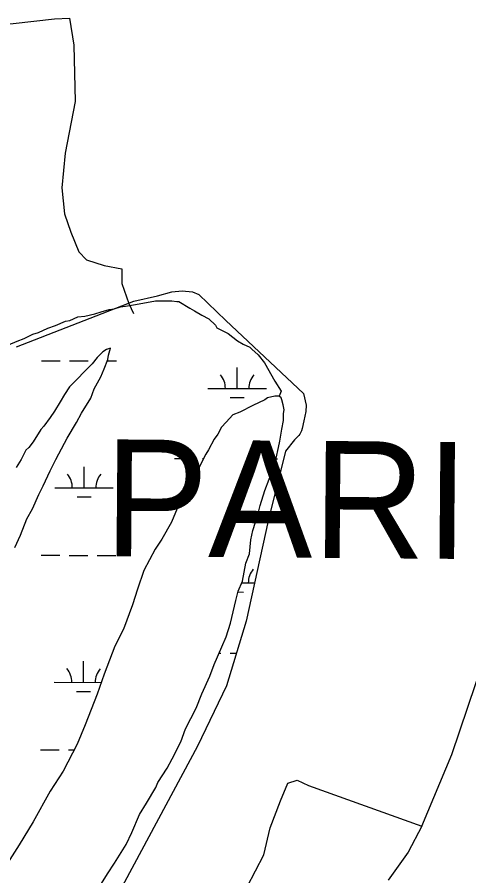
# Model space of a CAD drawing. Extents: x 3161665 to 3199565, y 885729 to 911164.
# Drawn here: x 3168930 to 3169703, y 899863 to 901332 of the extents above; entities that cross this region are included whole.
import ezdxf

# ---------------------------------------------------------------- set-up
doc = ezdxf.new("R2010")
doc.units = 0
for name, color, linetype in [('V-SITE-VEGE', 7, 'Continuous'), ('V-TOPO-GNAM-IDEN', 7, 'Continuous'), ('V-TOPO-SHOR', 7, 'Continuous'), ('V-WETL-SWMP', 7, 'Continuous')]:
    doc.layers.add(name, color=color, linetype=linetype)

msp = doc.modelspace()

# ---------------------------------------------------------------- linework, layer by layer
at = {"layer": 'V-SITE-VEGE'}
for p, q in [((3169087.7, 900831.5), (3169096.2, 900832.7)), ((3169096.2, 900832.7), (3169107.2, 900836.4)), ((3169107.2, 900836.4), (3169115.8, 900837.6)), ((3169115.8, 900837.6), (3169132.8, 900840.1)), ((3169132.8, 900840.1), (3169167, 900846.3)), ((3169167, 900846.3), (3169179.2, 900846.3)), ((3169179.2, 900846.3), (3169195.1, 900846.4)), ((3169195.1, 900846.4), (3169203.6, 900845.2)), ((3169203.6, 900845.2), (3169207.3, 900845.2)), ((3169207.3, 900845.2), (3169225.6, 900834.2)), ((3169225.6, 900834.2), (3169234.1, 900829.4)), ((3169020.6, 900813), (3169034, 900819.2)), ((3169034, 900819.2), (3169046.2, 900820.4)), ((3169046.2, 900820.4), (3169063.3, 900824.1)), ((3169063.3, 900824.1), (3169074.3, 900827.8)), ((3169074.3, 900827.8), (3169087.7, 900831.5)), ((3169234.1, 900829.4), (3169246.4, 900822.1)), ((3169246.4, 900822.1), (3169258.6, 900816)), ((3168982.8, 900799.5), (3168996.2, 900804.4)), ((3168996.2, 900804.4), (3169013.3, 900811.8)), ((3169013.3, 900811.8), (3169020.6, 900813)), ((3169258.6, 900816), (3169269.6, 900805.1)), ((3169269.6, 900805.1), (3169272, 900800.2)), ((3168942.6, 900782.3), (3168957.2, 900789.7)), ((3168957.2, 900789.7), (3168967, 900792.2)), ((3168967, 900792.2), (3168982.8, 900799.5)), ((3169272, 900800.2), (3169291.6, 900790.5)), ((3169291.6, 900790.5), (3169307.5, 900778.3)), ((3168915.8, 900771.3), (3168930.4, 900777.4)), ((3168930.4, 900777.4), (3168942.6, 900782.3)), ((3169307.5, 900778.3), (3169317.3, 900772.2)), ((3169076.9, 900759.5), (3169067.2, 900749.7)), ((3169083, 900763.1), (3169076.9, 900759.5)), ((3169090.3, 900765.6), (3169083, 900763.1)), ((3169086.7, 900753.4), (3169090.3, 900765.6)), ((3169317.3, 900772.2), (3169328.3, 900767.4)), ((3169328.3, 900767.4), (3169331.9, 900763.7)), ((3169331.9, 900763.7), (3169342.9, 900754)), ((3169067.2, 900749.7), (3169058.6, 900738.7)), ((3169079.4, 900730.2), (3169085.5, 900746.1)), ((3169085.5, 900746.1), (3169086.7, 900753.4)), ((3169342.9, 900754), (3169353.9, 900740.6)), ((3169058.6, 900738.7), (3169019.7, 900699.5)), ((3169073.3, 900716.7), (3169079.4, 900730.2)), ((3169353.9, 900740.6), (3169371.1, 900708.9)), ((3169062.4, 900696), (3169073.3, 900716.7)), ((3169371.1, 900708.9), (3169382.1, 900691.8)), ((3169011.2, 900686.1), (3169003.9, 900673.9)), ((3169019.7, 900699.5), (3169011.2, 900686.1)), ((3169056.3, 900680.1), (3169062.4, 900696)), ((3169382.1, 900691.8), (3169378.5, 900683.3)), ((3169003.9, 900673.9), (3168994.1, 900658)), ((3169040.5, 900654.4), (3169056.3, 900680.1)), ((3169354.1, 900677.1), (3169333.4, 900667.3)), ((3169359, 900680.8), (3169354.1, 900677.1)), ((3169371.2, 900683.3), (3169359, 900680.8)), ((3169378.5, 900683.3), (3169371.2, 900683.3)), ((3168994.1, 900658), (3168986.8, 900647)), ((3169333.4, 900667.3), (3169311.4, 900656.3)), ((3168986.8, 900647), (3168975.9, 900632.3)), ((3169032, 900638.5), (3169040.5, 900654.4)), ((3169299.2, 900651.4), (3169288.3, 900639.1)), ((3169311.4, 900656.3), (3169299.2, 900651.4)), ((3168975.9, 900632.3), (3168971, 900626.2)), ((3169016.2, 900611.7), (3169032, 900638.5)), ((3169279.8, 900630.6), (3169273.7, 900618.4)), ((3169288.3, 900639.1), (3169279.8, 900630.6)), ((3168971, 900626.2), (3168957.7, 900605.4)), ((3169273.7, 900618.4), (3169267.6, 900609.8)), ((3168957.7, 900605.4), (3168950.4, 900595.6)), ((3168996.8, 900575), (3169011.4, 900603.1)), ((3169011.4, 900603.1), (3169016.2, 900611.7)), ((3169267.6, 900609.8), (3169257.9, 900591.5)), ((3168945.5, 900590.8), (3168937, 900574.9)), ((3168950.4, 900595.6), (3168945.5, 900590.8)), ((3169253, 900584.1), (3169240.9, 900559.7)), ((3169257.9, 900591.5), (3169253, 900584.1)), ((3168937, 900574.9), (3168928.5, 900561.4)), ((3168987.1, 900555.5), (3168996.8, 900575)), ((3168974.9, 900529.8), (3168987.1, 900555.5)), ((3169240.9, 900559.7), (3169223.9, 900530.4)), ((3168967.6, 900515.1), (3168974.9, 900529.8)), ((3169223.9, 900530.4), (3169204.4, 900491.3)), ((3168956.7, 900490.7), (3168967.6, 900515.1)), ((3168947, 900473.6), (3168956.7, 900490.7)), ((3169204.4, 900491.3), (3169194.7, 900468.1)), ((3168936.1, 900445.5), (3168947, 900473.6)), ((3169194.7, 900468.1), (3169177.7, 900438.8)), ((3168926.3, 900424.7), (3168936.1, 900445.5)), ((3169177.7, 900438.8), (3169166.8, 900421.6)), ((3169166.8, 900421.6), (3169147.3, 900385)), ((3169147.3, 900385), (3169136.4, 900353.2)), ((3169136.4, 900353.2), (3169127.9, 900326.4)), ((3169127.9, 900326.4), (3169112.2, 900284.8)), ((3169112.2, 900284.8), (3169097.6, 900255.5)), ((3169097.6, 900255.5), (3169079.4, 900207.9)), ((3169079.4, 900207.9), (3169067.3, 900173.7)), ((3169067.3, 900173.7), (3169046.6, 900121.2)), ((3169046.6, 900121.2), (3169033.3, 900088.2)), ((3169033.3, 900088.2), (3169009, 900041.8)), ((3169009, 900041.8), (3168987.1, 900007.6)), ((3168987.1, 900007.6), (3168957.9, 899955)), ((3168957.9, 899955), (3168933.6, 899915.9)), ((3168933.6, 899915.9), (3168905.7, 899871.9))]:
    msp.add_line(p, q, dxfattribs=at)
at = {"layer": 'V-TOPO-SHOR'}
for points in [[(3169622.6, 899947.7), (3169674.4, 900070.3), (3169742.4, 900272.7), (3169763.9, 900343.7), (3169774.8, 900464.6), (3169778.6, 900588.9), (3169777, 900672.5), (3169770.3, 900860.9), (3169748.2, 901278.5), (3169718.7, 901639.3), (3169699.3, 901705.1), (3169676.3, 901753.2), (3169655.2, 901820.8), (3169641.1, 901870.5), (3169628.8, 901943.4), (3169611.2, 902050.1), (3169567.1, 902179.9), (3169562, 902267), (3169565.6, 902323.9)], [(3168780.2, 901254.3), (3168831.8, 901296.7), (3168875.5, 901317.9), (3168923.6, 901321.1), (3168994.1, 901328.8), (3169019.9, 901329.8), (3169027.6, 901283.9), (3169029.6, 901187.7), (3169012.6, 901099.3), (3169006.9, 901040), (3169011.3, 900995.2), (3169022.4, 900963.9), (3169035.8, 900930.3), (3169049.2, 900916.8), (3169079.4, 900906.7), (3169109.6, 900901), (3169109.5, 900876.4), (3169121.7, 900841.7), (3169129.5, 900824.9)], [(3169309.6, 899816.9), (3169352.4, 899898.6), (3169363.2, 899944.8), (3169381, 899990.9), (3169393.5, 900021.1), (3169409.5, 900026.4), (3169429.1, 900017.5), (3169622.6, 899947.7), (3169599.4, 899903.4), (3169565.5, 899855.5)]]:
    msp.add_lwpolyline(points, dxfattribs=at)
at = {"layer": 'V-WETL-SWMP'}
for p, q in [((3169170.3, 900855.1), (3169194.9, 900862)), ((3169194.9, 900862), (3169212.6, 900863.9)), ((3169212.6, 900863.9), (3169230.4, 900861.9)), ((3169129.9, 900846.1), (3169170.3, 900855.1)), ((3169230.4, 900861.9), (3169241.2, 900857.4)), ((3169241.2, 900857.4), (3169287.2, 900813)), ((3168929, 900768.1), (3169129.9, 900846.1)), ((3169287.2, 900813), (3169420.4, 900687.8)), ((3169076.9, 900759.5), (3169067.2, 900749.7)), ((3169083, 900763.1), (3169076.9, 900759.5)), ((3169090.3, 900765.6), (3169083, 900763.1)), ((3169086.7, 900753.4), (3169090.3, 900765.6)), ((3169067.2, 900749.7), (3169058.6, 900738.7)), ((3169079.4, 900730.2), (3169085.5, 900746.1)), ((3169085.5, 900746.1), (3169086.7, 900753.4)), ((3168972.1, 900743.9), (3169004.1, 900743.9)), ((3169058.6, 900738.7), (3169019.7, 900699.5)), ((3169020.1, 900743.8), (3169052.1, 900743.7)), ((3169073.3, 900716.7), (3169079.4, 900730.2)), ((3169084.5, 900743.6), (3169100.1, 900743.6)), ((3169306.8, 900696.6), (3169306.9, 900732.6)), ((3169062.4, 900696), (3169073.3, 900716.7)), ((3169011.2, 900686.1), (3169003.9, 900673.9)), ((3169019.7, 900699.5), (3169011.2, 900686.1)), ((3169056.3, 900680.1), (3169062.4, 900696)), ((3169256.8, 900696.7), (3169356.8, 900696.4)), ((3169420.4, 900687.8), (3169425.1, 900668.1)), ((3169003.9, 900673.9), (3168994.1, 900658)), ((3169040.5, 900654.4), (3169056.3, 900680.1)), ((3169294.7, 900681.2), (3169318.7, 900681.1)), ((3169354.1, 900677.1), (3169333.4, 900667.3)), ((3169359, 900680.8), (3169354.1, 900677.1)), ((3169371.2, 900683.3), (3169359, 900680.8)), ((3169378.5, 900683.3), (3169371.2, 900683.3)), ((3169382.1, 900680.8), (3169378.5, 900683.3)), ((3169383.4, 900677.2), (3169382.1, 900680.8)), ((3169385.8, 900668.6), (3169383.4, 900677.2)), ((3168994.1, 900658), (3168986.8, 900647)), ((3169333.4, 900667.3), (3169311.4, 900656.3)), ((3169387.1, 900660.1), (3169385.8, 900668.6)), ((3169385.9, 900654), (3169387.1, 900660.1)), ((3169424.4, 900657), (3169420.9, 900641.3)), ((3169425.1, 900668.1), (3169424.4, 900657)), ((3168986.8, 900647), (3168975.9, 900632.3)), ((3169032, 900638.5), (3169040.5, 900654.4)), ((3169299.2, 900651.4), (3169288.3, 900639.1)), ((3169311.4, 900656.3), (3169299.2, 900651.4)), ((3169383.5, 900627.2), (3169385.9, 900641.8)), ((3169385.9, 900641.8), (3169385.9, 900654)), ((3168975.9, 900632.3), (3168971, 900626.2)), ((3169016.2, 900611.7), (3169032, 900638.5)), ((3169279.8, 900630.6), (3169273.7, 900618.4)), ((3169288.3, 900639.1), (3169279.8, 900630.6)), ((3169379.9, 900606.4), (3169383.5, 900627.2)), ((3169418.3, 900628.2), (3169417.2, 900624.1)), ((3169420.9, 900641.3), (3169418.3, 900628.2)), ((3168971, 900626.2), (3168957.7, 900605.4)), ((3169273.7, 900618.4), (3169267.6, 900609.8)), ((3169412.4, 900616.4), (3169405, 900608.5)), ((3169414, 900618.4), (3169412.4, 900616.4)), ((3169417.2, 900624.1), (3169414, 900618.4)), ((3168957.7, 900605.4), (3168950.4, 900595.6)), ((3168996.8, 900575), (3169011.4, 900603.1)), ((3169011.4, 900603.1), (3169016.2, 900611.7)), ((3169267.6, 900609.8), (3169257.9, 900591.5)), ((3169377.5, 900595.4), (3169379.9, 900606.4)), ((3169405, 900608.5), (3169389.3, 900589.4)), ((3168945.5, 900590.8), (3168937, 900574.9)), ((3168950.4, 900595.6), (3168945.5, 900590.8)), ((3169253, 900584.1), (3169240.9, 900559.7)), ((3169257.9, 900591.5), (3169253, 900584.1)), ((3169389.3, 900589.4), (3169359.8, 900470.4)), ((3169373.8, 900577.1), (3169377.5, 900595.4)), ((3168937, 900574.9), (3168928.5, 900561.4)), ((3168987.1, 900555.5), (3168996.8, 900575)), ((3169199.6, 900576.8), (3169231.6, 900576.7)), ((3169247.6, 900576.7), (3169249.3, 900576.7)), ((3169370.2, 900563.7), (3169373.8, 900577.1)), ((3169373.6, 900576.3), (3169375.6, 900576.3)), ((3168974.9, 900529.8), (3168987.1, 900555.5)), ((3169044.9, 900526.5), (3169045, 900562.5)), ((3169240.9, 900559.7), (3169223.9, 900530.4)), ((3169361.7, 900541.7), (3169370.2, 900563.7)), ((3169354.4, 900522.1), (3169361.7, 900541.7)), ((3168967.6, 900515.1), (3168974.9, 900529.8)), ((3168994.9, 900526.6), (3169094.9, 900526.4)), ((3169223.9, 900530.4), (3169204.4, 900491.3)), ((3168956.7, 900490.7), (3168967.6, 900515.1)), ((3169032.8, 900511.1), (3169056.8, 900511)), ((3169346, 900496.5), (3169354.4, 900522.1)), ((3169342.3, 900480.6), (3169346, 900496.5)), ((3168947, 900473.6), (3168956.7, 900490.7)), ((3169204.4, 900491.3), (3169194.7, 900468.1)), ((3169333.9, 900453.8), (3169342.3, 900480.6)), ((3168936.1, 900445.5), (3168947, 900473.6)), ((3169194.7, 900468.1), (3169177.7, 900438.8)), ((3169359.8, 900470.4), (3169322.5, 900298.7)), ((3169330.2, 900437.9), (3169333.9, 900453.8)), ((3168926.3, 900424.7), (3168936.1, 900445.5)), ((3169177.7, 900438.8), (3169166.8, 900421.6)), ((3169327.8, 900413.5), (3169330.2, 900437.9)), ((3169166.8, 900421.6), (3169147.3, 900385)), ((3168971.2, 900411.3), (3169003.2, 900411.2)), ((3169019.2, 900411.1), (3169051.2, 900411)), ((3169067.2, 900411), (3169099.1, 900410.9)), ((3169321.8, 900397.6), (3169327.8, 900413.5)), ((3169315.8, 900367.1), (3169321.8, 900397.6)), ((3169147.3, 900385), (3169136.4, 900353.2)), ((3169308.5, 900350), (3169315.8, 900367.1)), ((3169314.4, 900363.9), (3169336.6, 900363.8)), ((3169136.4, 900353.2), (3169127.9, 900326.4)), ((3169304.8, 900334.1), (3169308.5, 900350)), ((3169308.1, 900348.5), (3169317.8, 900348.4)), ((3169295.2, 900295), (3169304.8, 900334.1)), ((3169127.9, 900326.4), (3169112.2, 900284.8)), ((3169287.9, 900271.8), (3169295.2, 900295)), ((3169322.5, 900298.7), (3169288.5, 900188)), ((3169112.2, 900284.8), (3169097.6, 900255.5)), ((3169280.6, 900254.7), (3169287.9, 900271.8)), ((3169097.6, 900255.5), (3169079.4, 900207.9)), ((3169267.3, 900224.2), (3169280.6, 900254.7)), ((3169275.9, 900243.9), (3169278.7, 900243.9)), ((3169294.7, 900243.9), (3169305.6, 900243.8)), ((3169044, 900193.8), (3169044.1, 900229.8)), ((3169260, 900204.6), (3169267.3, 900224.2)), ((3169079.4, 900207.9), (3169067.3, 900173.7)), ((3169246.6, 900174.1), (3169260, 900204.6)), ((3168994, 900194), (3169074.4, 900193.7)), ((3169288.5, 900188), (3169239.2, 900084.8)), ((3169031.9, 900178.4), (3169055.9, 900178.4)), ((3169067.3, 900173.7), (3169046.6, 900121.2)), ((3169236.9, 900149.7), (3169246.6, 900174.1)), ((3169218.7, 900114.3), (3169236.9, 900149.7)), ((3169046.6, 900121.2), (3169033.3, 900088.2)), ((3169210.2, 900092.3), (3169218.7, 900114.3)), ((3169033.3, 900088.2), (3169009, 900041.8)), ((3169239.2, 900084.8), (3169093.2, 899813.7)), ((3169195.6, 900062.9), (3169210.2, 900092.3)), ((3168970.2, 900078.6), (3169002.2, 900078.5)), ((3169018.2, 900078.5), (3169028.2, 900078.4)), ((3169187.1, 900047.1), (3169195.6, 900062.9)), ((3169009, 900041.8), (3168987.1, 900007.6)), ((3169171.3, 900022.6), (3169187.1, 900047.1)), ((3169151.9, 899987.2), (3169167.7, 900014.1)), ((3169167.7, 900014.1), (3169171.3, 900022.6)), ((3168987.1, 900007.6), (3168957.9, 899955)), ((3169139.7, 899967.6), (3169151.9, 899987.2)), ((3169126.4, 899937.1), (3169139.7, 899967.6)), ((3168957.9, 899955), (3168933.6, 899915.9)), ((3169116.7, 899916.3), (3169126.4, 899937.1)), ((3168933.6, 899915.9), (3168905.7, 899871.9)), ((3169097.2, 899884.6), (3169116.7, 899916.3)), ((3169085.1, 899866.2), (3169097.2, 899884.6)), ((3169069.2, 899840.6), (3169085.1, 899866.2))]:
    msp.add_line(p, q, dxfattribs=at)
for centre, start, end in [((3169251.5, 900697.2), 359.0698, 40.6135), ((3169362, 900696.9), 139.0698, 180.6135), ((3168989.6, 900527.1), 359.0698, 40.6135), ((3169100.1, 900526.8), 139.0698, 180.6135), ((3169361.1, 900364.2), 139.0698, 180.6135), ((3168988.7, 900194.4), 359.0698, 40.6135), ((3169099.2, 900194.1), 139.0698, 180.6135)]:
    msp.add_arc(centre, 35.2, start, end, dxfattribs=at)

# ---------------------------------------------------------------- texts
at = {"layer": 'V-TOPO-GNAM-IDEN'}
msp.add_text('PARISH,', height=200, rotation=359.566, dxfattribs=at).set_placement((3169078.5, 900409.6))

doc.saveas('drawing.dxf')
